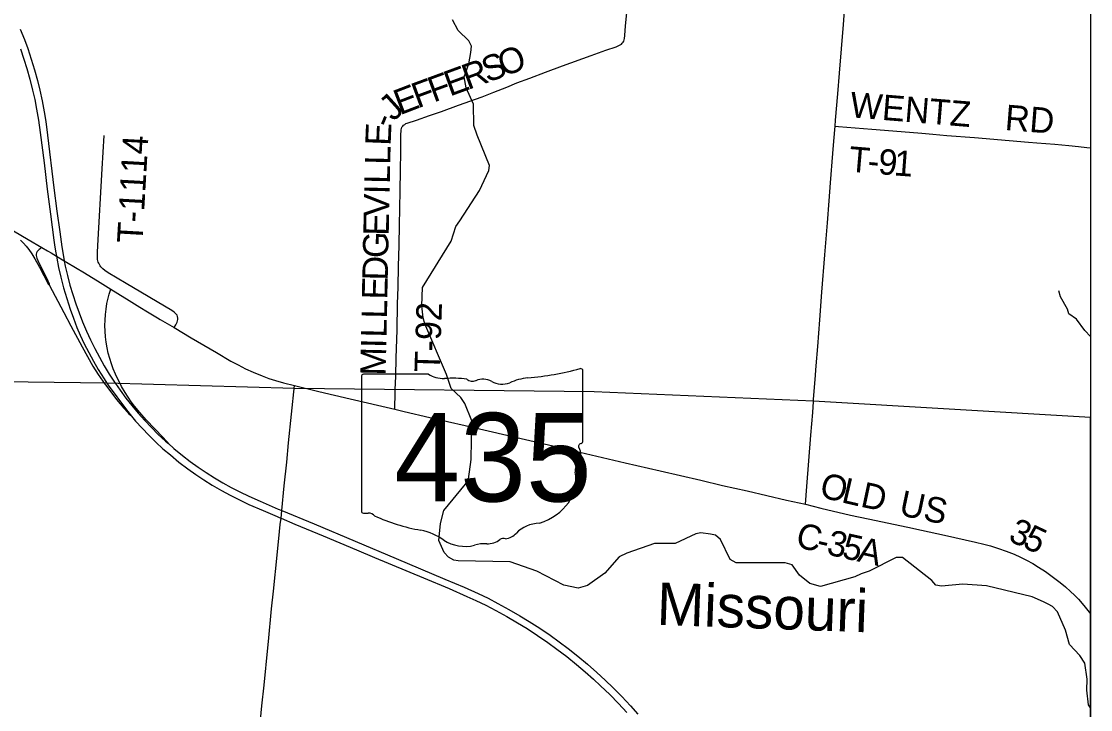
# Model space of a CAD drawing. Extents: x -49 to -8.2, y 9.4 to 23.5.
# Drawn here: x -40.683 to -39.49, y 16.76 to 17.528 of the extents above; entities that cross this region are included whole.
import ezdxf

# ---------------------------------------------------------------- set-up
doc = ezdxf.new("R2010")
doc.units = 0
for name, color, linetype in [('GM_X_Adjacent_County', 7, 'Continuous'), ('GM_X_County_Road', 7, 'Continuous'), ('GM_X_County_Road_Text', 7, 'Continuous'), ('GM_X_Interchange_Ramps', 7, 'Continuous'), ('GM_X_Minor_River', 7, 'Continuous'), ('GM_X_Minor_River_Text', 7, 'Continuous'), ('GM_X_State_Route', 7, 'Continuous'), ('GM_X_State_Shield', 7, 'Continuous'), ('GM_X_Township', 7, 'Continuous'), ('GM_X_Township_Road', 7, 'Continuous'), ('GM_X_Township_Road_Text', 7, 'Continuous'), ('GM_X_US_Route', 7, 'Continuous')]:
    doc.layers.add(name, color=color, linetype=linetype)

msp = doc.modelspace()

# ---------------------------------------------------------------- linework, layer by layer
at = {"layer": 'GM_X_Adjacent_County'}
for points in [[(-39.4895, 20.588), (-39.4895, 17.0861), (-39.7989, 17.1042)], [(-39.4895, 17.0861), (-39.4895, 14.2039), (-46.2895, 14.2039), (-46.2895, 15.4273)]]:
    msp.add_lwpolyline(points, dxfattribs=at)
at = {"layer": 'GM_X_County_Road'}
msp.add_lwpolyline([(-39.8079, 16.9891), (-39.7908, 16.9849), (-39.7575, 16.9771), (-39.7378, 16.9729), (-39.6937, 16.9634), (-39.6785, 16.9602), (-39.6528, 16.9545), (-39.6179, 16.9468), (-39.6088, 16.9446), (-39.6013, 16.9426), (-39.5925, 16.9398), (-39.5837, 16.9367), (-39.575, 16.9333), (-39.5679, 16.9302), (-39.561, 16.9268), (-39.5542, 16.9231), (-39.5476, 16.919), (-39.5398, 16.9139), (-39.5323, 16.9085), (-39.5236, 16.9019), (-39.5176, 16.897), (-39.5119, 16.8918), (-39.5074, 16.8875), (-39.5032, 16.883), (-39.497, 16.876), (-39.4911, 16.8688), (-39.4895, 16.8668)], dxfattribs=at)
at = {"layer": 'GM_X_Interchange_Ramps'}
for points in [[(-40.6842, 17.284), (-40.6809, 17.2807), (-40.6778, 17.2773), (-40.6749, 17.2736), (-40.6714, 17.2685), (-40.6681, 17.2632), (-40.6629, 17.2537), (-40.6527, 17.2346), (-40.6523, 17.2339), (-40.6359, 17.2032), (-40.6278, 17.1882), (-40.6154, 17.1649), (-40.6095, 17.154), (-40.6032, 17.1433), (-40.5975, 17.1341), (-40.5923, 17.1264), (-40.5907, 17.1243), (-40.5894, 17.1225), (-40.5834, 17.1145), (-40.577, 17.106), (-40.5688, 17.0964), (-40.5648, 17.0918), (-40.5632, 17.0902), (-40.5615, 17.0886), (-40.5604, 17.0876)], [(-40.6602, 17.2757), (-40.6621, 17.2744), (-40.6634, 17.2735), (-40.6645, 17.2725), (-40.6655, 17.2713), (-40.6662, 17.2699), (-40.6666, 17.2684), (-40.6666, 17.2669), (-40.6664, 17.2654), (-40.6659, 17.2639), (-40.6647, 17.2611), (-40.6535, 17.2384), (-40.6523, 17.2356), (-40.6522, 17.2348), (-40.6523, 17.2339)], [(-40.519, 17.0568), (-40.5191, 17.0571), (-40.5194, 17.0575), (-40.5216, 17.0599), (-40.525, 17.0636), (-40.5437, 17.0833), (-40.5509, 17.0914), (-40.5568, 17.0986), (-40.5605, 17.1035), (-40.564, 17.1086), (-40.5673, 17.1138), (-40.5712, 17.1206), (-40.5729, 17.1238), (-40.5748, 17.1274), (-40.5781, 17.1344), (-40.5805, 17.1401), (-40.5826, 17.1459), (-40.5845, 17.1518), (-40.5861, 17.1578), (-40.5874, 17.1639), (-40.5884, 17.17), (-40.5891, 17.1761), (-40.5896, 17.1823), (-40.5898, 17.1885), (-40.5897, 17.1947), (-40.5893, 17.2009), (-40.5886, 17.207), (-40.5876, 17.2131), (-40.5867, 17.2177), (-40.5855, 17.2222), (-40.585, 17.2236), (-40.5832, 17.2293)]]:
    msp.add_lwpolyline(points, dxfattribs=at)
at = {"layer": 'GM_X_Minor_River'}
for points in [[(-40.1954, 16.9259), (-40.2005, 16.9268), (-40.2064, 16.9299), (-40.211, 16.9353), (-40.2171, 16.9487), (-40.2153, 16.9676), (-40.2116, 16.982), (-40.1874, 17.0114), (-40.1839, 17.017), (-40.1809, 17.0392), (-40.1802, 17.0823), (-40.188, 17.1016), (-40.1927, 17.1081), (-40.2033, 17.1185), (-40.2086, 17.134), (-40.2326, 17.1904), (-40.2348, 17.1973), (-40.2361, 17.2106), (-40.2352, 17.2309), (-40.2032, 17.2827), (-40.1981, 17.299), (-40.1938, 17.3055), (-40.1716, 17.3393), (-40.1614, 17.3618), (-40.1607, 17.3674), (-40.1742, 17.4011), (-40.1781, 17.4118), (-40.1784, 17.4357), (-40.1865, 17.4539), (-40.189, 17.4664), (-40.1838, 17.4806), (-40.1813, 17.4933), (-40.1808, 17.5003), (-40.1838, 17.5064), (-40.1955, 17.5178), (-40.202, 17.5297)], [(-39.4895, 17.1762), (-39.4961, 17.1829), (-39.5052, 17.1956), (-39.5139, 17.2017), (-39.5153, 17.2068), (-39.5233, 17.2206), (-39.525, 17.2275)], [(-39.4895, 16.7619), (-39.4918, 16.7652), (-39.4939, 16.7816), (-39.4935, 16.7939), (-39.496, 16.8116), (-39.5016, 16.8201), (-39.513, 16.8324), (-39.5177, 16.8486), (-39.5265, 16.8689), (-39.5321, 16.8749), (-39.537, 16.8776), (-39.5423, 16.8802), (-39.5549, 16.8859), (-39.6056, 16.8981), (-39.632, 16.8999), (-39.656, 16.8975), (-39.6623, 16.8989), (-39.6669, 16.9041), (-39.6996, 16.9295), (-39.7066, 16.9295), (-39.7369, 16.9146), (-39.7455, 16.9115), (-39.7528, 16.9082), (-39.7912, 16.8973), (-39.8031, 16.9007), (-39.8146, 16.9098), (-39.8227, 16.9214), (-39.8305, 16.9238), (-39.8852, 16.9239), (-39.892, 16.9273), (-39.9027, 16.9498), (-39.9081, 16.9545), (-39.9138, 16.9559), (-39.9246, 16.9572), (-39.9303, 16.956), (-39.9533, 16.9452), (-39.9765, 16.9454), (-40.0073, 16.9347), (-40.0159, 16.9305), (-40.032, 16.9122), (-40.051, 16.8984), (-40.0617, 16.8954), (-40.0776, 16.8987), (-40.1078, 16.9144), (-40.1376, 16.9249), (-40.1954, 16.9259)]]:
    msp.add_lwpolyline(points, dxfattribs=at)
at = {"layer": 'GM_X_State_Route'}
for points in [[(-39.8079, 16.9891), (-39.8062, 17.009), (-39.8017, 17.0663), (-39.7998, 17.0917), (-39.7989, 17.104), (-39.7987, 17.1066), (-39.797, 17.1282), (-39.7958, 17.1437), (-39.7942, 17.1654), (-39.7919, 17.1948), (-39.7895, 17.2258), (-39.7862, 17.2676), (-39.7834, 17.3032), (-39.7813, 17.3279), (-39.7798, 17.3481), (-39.7773, 17.3806), (-39.7761, 17.3945), (-39.7748, 17.4111), (-39.7742, 17.4178), (-39.7718, 17.4472), (-39.7699, 17.4704), (-39.7654, 17.5246), (-39.7641, 17.5399)], [(-40.7002, 17.299), (-40.6755, 17.2847), (-40.6602, 17.2757), (-40.6541, 17.272), (-40.6499, 17.2696)], [(-40.6499, 17.2696), (-40.6441, 17.2661), (-40.6352, 17.2609), (-40.6327, 17.2593), (-40.6126, 17.2474), (-40.5953, 17.2368), (-40.5832, 17.2293)], [(-40.5832, 17.2293), (-40.5755, 17.2245), (-40.5628, 17.2165), (-40.5509, 17.2091), (-40.5425, 17.2041), (-40.5312, 17.1972)], [(-40.5312, 17.1972), (-40.5283, 17.1954), (-40.5127, 17.1863), (-40.4935, 17.175), (-40.4654, 17.1584), (-40.4493, 17.149), (-40.4412, 17.1446), (-40.4328, 17.1404), (-40.4243, 17.1366), (-40.4143, 17.1324), (-40.407, 17.1296), (-40.3996, 17.1272), (-40.3907, 17.1246), (-40.3782, 17.1216)], [(-40.3941, 16.9664), (-40.3933, 16.9736), (-40.3924, 16.9822), (-40.3897, 17.0097), (-40.387, 17.036), (-40.3849, 17.0576), (-40.3782, 17.1216)], [(-40.3782, 17.1216), (-40.351, 17.115), (-40.3163, 17.1068), (-40.2664, 17.0953), (-40.2557, 17.0928), (-40.227, 17.086), (-40.1877, 17.0769), (-40.162, 17.0709), (-40.0788, 17.0516), (-40.0092, 17.0354), (-39.9699, 17.0264), (-39.9245, 17.0159), (-39.9003, 17.0101), (-39.873, 17.004), (-39.8292, 16.9936), (-39.8079, 16.9891)], [(-40.4074, 16.836), (-40.4038, 16.8722), (-40.4017, 16.8922), (-40.3976, 16.9324), (-40.3949, 16.9587), (-40.3941, 16.9664)], [(-40.4237, 16.6758), (-40.4213, 16.699), (-40.4171, 16.7408), (-40.4148, 16.764), (-40.4123, 16.7871), (-40.4081, 16.8289), (-40.4074, 16.836)]]:
    msp.add_lwpolyline(points, dxfattribs=at)
at = {"layer": 'GM_X_State_Shield'}
for p, q in [((-40.3035, 17.1317), (-40.3035, 16.9816)), ((-40.2287, 17.1343), (-40.3011, 17.1343)), ((-40.0563, 17.0595), (-40.0563, 17.138)), ((-40.0564, 17.0595), (-40.0563, 17.0595))]:
    msp.add_line(p, q, dxfattribs=at)
for centre, major_axis, start_param, end_param in [((-40.1444, 17.3389), (0.2621, 0), 4.814394, 5.042369), ((-40.0591, 17.1383), (0.00275, 0), 6.141152, 7.989035), ((-40.3007, 17.132), (0.00286, 0), 1.712693, 3.28349), ((-40.2115, 17.1517), (0.0278, 0), 4.042523, 4.731795), ((-40.2022, 17.05), (0.0997, 0), 1.404758, 1.657858), ((-40.1796, 17.1328), (0.00801, 0), 3.836095, 5.185415), ((-40.1678, 17.1154), (0.0167, 0), 0.950623, 2.079405), ((-40.1109, 17.0884), (0.0527, 0), 1.699011, 2.107814), ((-40.1463, 17.1392), (0.02, 0), 4.081561, 5.145723), ((-40.057, 17.0537), (0.00426, 0), 1.883978, 3.671073), ((-40.0593, 17.0592), (0.00294, 0), 5.05454, 6.418171), ((-40.0841, 17.0438), (0.0256, 0), 5.934695, 6.695948), ((-40.0465, 17.0266), (0.0186, 0), 2.387724, 3.262537), ((-40.1297, 17.0166), (0.0656, 0), 5.101752, 6.440018), ((-40.3007, 16.9813), (0.00289, 0), 3.00124, 4.508301), ((-40.3002, 16.9966), (0.022, 0), 4.665946, 4.897461), ((-40.2957, 16.9729), (0.00795, 0), 0.519207, 1.627899), ((-40.1953, 17.1078), (0.1893, 0), 4.195997, 4.488961), ((-40.1021, 16.9395), (0.0359, 0), 1.647645, 2.488434), ((-40.2518, 16.9142), (0.0592, 0), 0.823519, 1.323587), ((-40.1633, 16.961), (0.02, 0), 4.691044, 5.507374), ((-40.1451, 16.9464), (0.00564, 0), 1.147584, 2.315152), ((-40.1476, 16.967), (0.0212, 0), 4.937069, 5.64225), ((-40.1877, 16.9722), (0.0376, 0), 4.026481, 4.996735), ((-40.166, 16.9203), (0.0309, 0), 1.495662, 1.94098)]:
    msp.add_ellipse(centre, major_axis=major_axis, ratio=0.8, start_param=start_param, end_param=end_param, dxfattribs=at)
at = {"layer": 'GM_X_Township'}
for points in [[(-39.7987, 17.1042), (-40.0436, 17.1146), (-40.3781, 17.1184), (-40.5882, 17.1244), (-40.7343, 17.1261)], [(-40.8503, 14.9138), (-40.6501, 14.895), (-40.1354, 14.8465), (-40.1912, 14.2039), (-39.4895, 14.2039), (-39.4895, 17.0861)]]:
    msp.add_lwpolyline(points, dxfattribs=at)
at = {"layer": 'GM_X_Township_Road'}
for points in [[(-40.2658, 17.1169), (-40.2652, 17.1322), (-40.2647, 17.1524), (-40.2638, 17.1834), (-40.2632, 17.2129), (-40.2627, 17.2315), (-40.2621, 17.2548), (-40.2615, 17.2781), (-40.2611, 17.3014), (-40.2608, 17.3185), (-40.2603, 17.3402), (-40.2599, 17.3604), (-40.2596, 17.3837), (-40.2595, 17.4024), (-40.2593, 17.4055), (-40.2591, 17.407), (-40.2588, 17.4086), (-40.2583, 17.41), (-40.2575, 17.4113), (-40.2565, 17.4124), (-40.2552, 17.4132), (-40.2539, 17.414), (-40.2524, 17.4145), (-40.2421, 17.418), (-40.2274, 17.4231), (-40.2142, 17.4277), (-40.1952, 17.4345), (-40.1689, 17.444), (-40.1558, 17.449), (-40.1414, 17.4548), (-40.1299, 17.4594), (-40.1154, 17.4649), (-40.0979, 17.4714), (-40.079, 17.4785), (-40.0469, 17.4901), (-40.0308, 17.4959), (-40.019, 17.4999), (-40.0161, 17.5011), (-40.0147, 17.5018), (-40.0134, 17.5026), (-40.0123, 17.5037), (-40.0114, 17.5049), (-40.0107, 17.5062), (-40.0102, 17.5077), (-40.0099, 17.5092), (-40.0095, 17.5123), (-40.0086, 17.5231), (-40.0047, 17.5633)], [(-39.7748, 17.4111), (-39.7709, 17.4107), (-39.7616, 17.41), (-39.7337, 17.4079), (-39.6919, 17.4043), (-39.678, 17.4032), (-39.6656, 17.4022), (-39.6501, 17.4009), (-39.6191, 17.3984), (-39.5804, 17.3952), (-39.5588, 17.3934), (-39.5495, 17.3927), (-39.5293, 17.391), (-39.5139, 17.3896), (-39.503, 17.3886), (-39.4938, 17.3875), (-39.4895, 17.3868)], [(-40.5127, 17.1863), (-40.5109, 17.1894), (-40.5093, 17.1922), (-40.5087, 17.1937), (-40.5084, 17.1953), (-40.5084, 17.1969), (-40.5087, 17.1986), (-40.5093, 17.2001), (-40.5102, 17.2014), (-40.5113, 17.2026), (-40.5125, 17.2037), (-40.5151, 17.2055), (-40.5662, 17.2355), (-40.5863, 17.2474), (-40.5901, 17.2499), (-40.5924, 17.2519), (-40.5935, 17.253), (-40.5944, 17.2542), (-40.5953, 17.2554), (-40.5961, 17.2568), (-40.5967, 17.2581), (-40.5973, 17.2595), (-40.5977, 17.261), (-40.598, 17.2625), (-40.5983, 17.2655), (-40.5983, 17.2702), (-40.5979, 17.2779), (-40.5931, 17.3634), (-40.5906, 17.4007)], [(-40.2664, 17.0953), (-40.2663, 17.0996), (-40.266, 17.1098), (-40.2658, 17.1169)]]:
    msp.add_lwpolyline(points, dxfattribs=at)
at = {"layer": 'GM_X_US_Route'}
for points in [[(-40.6844, 17.5194), (-40.6798, 17.5079), (-40.6761, 17.4977), (-40.6721, 17.4859), (-40.6685, 17.474), (-40.6652, 17.4621), (-40.6626, 17.4515), (-40.6599, 17.4394), (-40.6577, 17.4272), (-40.6559, 17.4165), (-40.6539, 17.4011), (-40.6469, 17.3425), (-40.6435, 17.3163), (-40.6404, 17.2932), (-40.638, 17.2763), (-40.6362, 17.2656), (-40.6352, 17.2609), (-40.6341, 17.2549), (-40.6316, 17.2443), (-40.6289, 17.2337), (-40.6258, 17.2233), (-40.6225, 17.2129), (-40.6188, 17.2027), (-40.6148, 17.1926), (-40.6106, 17.1825), (-40.6061, 17.1726), (-40.6013, 17.1629), (-40.5961, 17.1533), (-40.5907, 17.1438), (-40.5851, 17.1345), (-40.5791, 17.1254), (-40.5781, 17.124), (-40.5729, 17.1165), (-40.5664, 17.1077), (-40.5597, 17.0992), (-40.5527, 17.0908), (-40.5455, 17.0827), (-40.538, 17.0747), (-40.5303, 17.0671), (-40.5223, 17.0597), (-40.519, 17.0568), (-40.5129, 17.0515), (-40.5033, 17.0436), (-40.4947, 17.0369), (-40.4859, 17.0305), (-40.4769, 17.0244), (-40.4677, 17.0186), (-40.4583, 17.013), (-40.4488, 17.0078), (-40.4391, 17.0028), (-40.4293, 16.9981), (-40.4165, 16.9924), (-40.3965, 16.9838), (-40.3924, 16.9822), (-40.3564, 16.9671), (-40.2648, 16.9285), (-40.2104, 16.9056), (-40.1889, 16.8965), (-40.1734, 16.8895), (-40.1622, 16.8841), (-40.1512, 16.8784), (-40.1389, 16.8717), (-40.1268, 16.8647), (-40.1162, 16.8582), (-40.1045, 16.8507), (-40.0929, 16.8428), (-40.0828, 16.8356), (-40.0729, 16.8281), (-40.062, 16.8194), (-40.0512, 16.8105), (-40.0407, 16.8013), (-40.0316, 16.7929), (-40.0226, 16.7843), (-40.0128, 16.7744), (-40.0033, 16.7642), (-39.995, 16.7549)], [(-40.6843, 17.4976), (-40.6803, 17.4859), (-40.677, 17.4755), (-40.6736, 17.4635), (-40.6706, 17.4514), (-40.6682, 17.4408), (-40.6661, 17.4301), (-40.6641, 17.4179), (-40.6622, 17.404), (-40.6578, 17.3701), (-40.6542, 17.3408), (-40.6507, 17.3131), (-40.6469, 17.2838), (-40.6458, 17.2761), (-40.6447, 17.2697)], [(-40.6447, 17.2697), (-40.6441, 17.2661), (-40.6437, 17.2639), (-40.6416, 17.2533), (-40.6391, 17.2427), (-40.636, 17.2307), (-40.6325, 17.2188), (-40.6287, 17.2069), (-40.6251, 17.1967), (-40.6211, 17.1866), (-40.6175, 17.178), (-40.6129, 17.1682), (-40.608, 17.1585), (-40.6028, 17.1489), (-40.5974, 17.1395), (-40.5909, 17.129), (-40.5876, 17.1242), (-40.5862, 17.1222), (-40.5658, 17.0947), (-40.5604, 17.0876), (-40.5588, 17.0855), (-40.5557, 17.0819), (-40.5484, 17.0739), (-40.5408, 17.0661), (-40.5331, 17.0585), (-40.5251, 17.0511), (-40.5168, 17.0441), (-40.5072, 17.0362), (-40.4974, 17.0287), (-40.4885, 17.0223), (-40.4795, 17.0163), (-40.4703, 17.0106), (-40.4596, 17.0043), (-40.45, 16.9991), (-40.439, 16.9935), (-40.4291, 16.9889), (-40.4134, 16.9822), (-40.3977, 16.9755), (-40.3952, 16.9744)], [(-40.3952, 16.9744), (-40.3933, 16.9736), (-40.3777, 16.9669), (-40.3461, 16.9538), (-40.3089, 16.9382), (-40.2888, 16.9297), (-40.2344, 16.9069), (-40.2057, 16.8949), (-40.1857, 16.8863), (-40.1758, 16.8818), (-40.1646, 16.8764), (-40.1536, 16.8706), (-40.1413, 16.8639), (-40.1292, 16.8569), (-40.1186, 16.8503), (-40.1069, 16.8427), (-40.0954, 16.8348), (-40.0853, 16.8275), (-40.0742, 16.819), (-40.0633, 16.8102), (-40.0538, 16.8022), (-40.0445, 16.7939), (-40.0365, 16.7865), (-40.0264, 16.7768), (-40.0167, 16.7668), (-40.0071, 16.7565)]]:
    msp.add_lwpolyline(points, dxfattribs=at)

# ---------------------------------------------------------------- texts
at = {"layer": 'GM_X_County_Road_Text'}
for s, height, rotation, p in [('O', 0.0284, 346.1882, (-39.7934, 16.9976)), ('L', 0.0284, 346.9288, (-39.7688, 16.9915)), ('D', 0.0284, 347.9493, (-39.7475, 16.9866)), ('US', 0.02841, 348.1632, (-39.7045, 16.9772)), ('C', 0.0284, 345.5065, (-39.8202, 16.9421)), ('3', 0.0284, 337.1916, (-39.5826, 16.9485)), ('5', 0.0284, 334.6895, (-39.5668, 16.9418)), ('3', 0.0284, 347.1358, (-39.7854, 16.9334)), ('5', 0.0284, 347.3067, (-39.7682, 16.9295)), ('A', 0.0284, 347.3539, (-39.7511, 16.9256)), ('-', 0.0284, 346.8403, (-39.7969, 16.9361))]:
    msp.add_text(s, height=height, rotation=rotation, dxfattribs=at).set_placement(p)
at = {"layer": 'GM_X_Minor_River_Text'}
msp.add_text('Missouri', height=0.04735, rotation=357.9391, dxfattribs=at).set_placement((-39.9744, 16.8546))
at = {"layer": 'GM_X_State_Shield'}
msp.add_text('435', height=0.09888, dxfattribs=at).set_placement((-40.267, 16.9922))
at = {"layer": 'GM_X_Township_Road_Text'}
for s, height, rotation, p in [('O', 0.0284, 20.1954, (-40.145, 17.4661)), ('S', 0.0284, 20.1988, (-40.163, 17.4595)), ('E', 0.0284, 20.1972, (-40.2049, 17.4441)), ('R', 0.0284, 20.1958, (-40.1849, 17.4514)), ('F', 0.0284, 20.2112, (-40.2409, 17.4308)), ('F', 0.0284, 20.1962, (-40.2229, 17.4374)), ('E', 0.0284, 21.0446, (-40.2606, 17.4232)), ('J', 0.0284, 42.1928, (-40.2681, 17.4157)), ('WENTZ', 0.02841, 355.3177, (-39.7589, 17.4212)), ('RD', 0.02841, 355.4618, (-39.5859, 17.407)), ('-', 0.0284, 67.526, (-40.2707, 17.4076)), ('E', 0.0284, 87.6294, (-40.271, 17.389)), ('T-1114', 0.02841, 86.7599, (-40.5481, 17.28)), ('L', 0.0284, 88.7571, (-40.2714, 17.3679)), ('T', 0.0284, 355.1773, (-39.7603, 17.3605)), ('9', 0.0284, 355.2879, (-39.7274, 17.3578)), ('1', 0.0284, 355.8067, (-39.7097, 17.3563)), ('-', 0.0284, 355.2033, (-39.7391, 17.3587)), ('L', 0.0284, 88.7785, (-40.2719, 17.3466)), ('V', 0.0284, 88.7801, (-40.2727, 17.31)), ('I', 0.0284, 88.7828, (-40.2721, 17.335)), ('E', 0.0284, 88.7791, (-40.2731, 17.2887)), ('G', 0.0284, 88.7796, (-40.2737, 17.2637)), ('D', 0.0284, 88.7801, (-40.2742, 17.2387)), ('E', 0.0284, 88.7791, (-40.2747, 17.2175)), ('L', 0.0284, 88.7785, (-40.2751, 17.1962)), ('T-92', 0.02841, 88.2328, (-40.216, 17.1362)), ('L', 0.0284, 88.7832, (-40.2756, 17.175)), ('I', 0.0284, 88.7743, (-40.2758, 17.1633)), ('M', 0.0284, 88.78, (-40.2765, 17.1325))]:
    msp.add_text(s, height=height, rotation=rotation, dxfattribs=at).set_placement(p)

doc.saveas('drawing.dxf')
